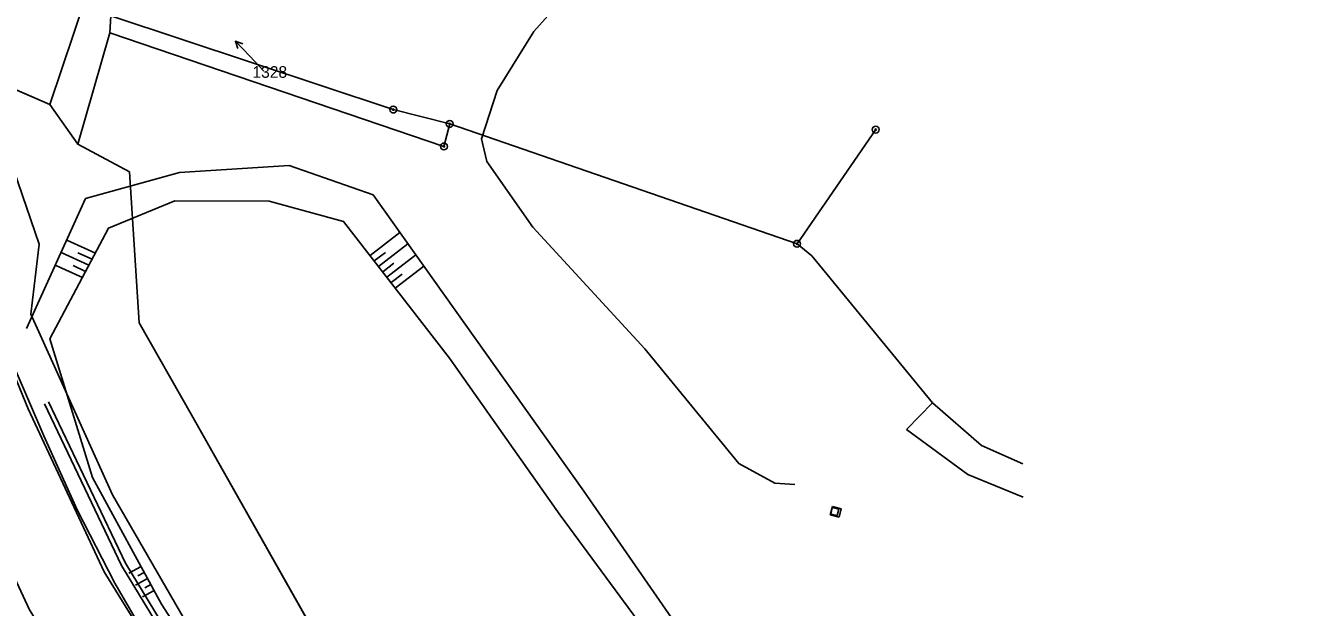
# Model space of a CAD drawing. Extents: x -469926 to -462499, y -1098642 to -1092733.
# Drawn here: x -466703.2 to -466516.9, y -1093074.9 to -1092990.1 of the extents above; entities that cross this region are included whole.
import ezdxf

# ---------------------------------------------------------------- set-up
doc = ezdxf.new("R2010")
doc.units = 0
for name, color, linetype in [('Vrstva 1', 7, 'Continuous'), ('Vrstva 10', 7, 'Continuous'), ('Vrstva 16', 7, 'Continuous'), ('Vrstva 17', 7, 'Continuous'), ('Vrstva 24', 7, 'Continuous'), ('Vrstva 4', 7, 'Continuous'), ('Vrstva 42', 7, 'Continuous'), ('Vrstva 48', 7, 'Continuous'), ('Vrstva 50', 7, 'Continuous'), ('Vrstva 9', 7, 'Continuous')]:
    doc.layers.add(name, color=color, linetype=linetype)

msp = doc.modelspace()

# ---------------------------------------------------------------- linework, layer by layer
at = {"layer": 'Vrstva 1'}
for p, q in [((-466699.7, -1093001.66), (-466694.47, -1092986.16)), ((-466690.95, -1092991.2), (-466690.81, -1092988.74)), ((-466690.81, -1092988.74), (-466649.64, -1093002.38)), ((-466695.61, -1093007.43), (-466690.95, -1092991.2)), ((-466642.26, -1093007.76), (-466690.95, -1092991.2)), ((-466709.73, -1092997.29), (-466701.25, -1093022)), ((-466709.73, -1092997.29), (-466699.7, -1093001.66)), ((-466699.7, -1093001.66), (-466695.61, -1093007.43)), ((-466649.64, -1093002.38), (-466641.42, -1093004.47)), ((-466641.42, -1093004.47), (-466642.26, -1093007.76)), ((-466590.81, -1093021.95), (-466641.42, -1093004.47)), ((-466590.81, -1093021.95), (-466579.34, -1093005.31)), ((-466695.61, -1093007.43), (-466688.06, -1093011.47)), ((-466688.06, -1093011.47), (-466686.67, -1093033.46)), ((-466701.25, -1093022), (-466702.45, -1093032.2)), ((-466588.66, -1093023.7), (-466590.81, -1093021.95)), ((-466571.06, -1093045.12), (-466588.66, -1093023.7)), ((-466702.45, -1093032.2), (-466690.55, -1093058.55)), ((-466686.67, -1093033.46), (-466679.02, -1093046.85)), ((-466706.81, -1093035.36), (-466700.54, -1093049.93)), ((-466574.85, -1093048.99), (-466571.06, -1093045.12)), ((-466571.06, -1093045.12), (-466563.95, -1093051.34)), ((-466679.02, -1093046.85), (-466659.74, -1093081.02)), ((-466565.93, -1093055.58), (-466574.85, -1093048.99)), ((-466700.54, -1093049.93), (-466695.71, -1093060.73)), ((-466563.95, -1093051.34), (-466557.9, -1093054.02)), ((-466557.88, -1093058.87), (-466565.93, -1093055.58)), ((-466690.55, -1093058.55), (-466679.5, -1093077.6)), ((-466695.71, -1093060.73), (-466690.22, -1093071.41)), ((-466690.22, -1093071.41), (-466684.97, -1093080.39))]:
    msp.add_line(p, q, dxfattribs=at)
at = {"layer": 'Vrstva 10'}
msp.add_lwpolyline([(-466772.98, -1092969.7), (-466699.7, -1093001.66), (-466695.61, -1093007.43), (-466688.06, -1093011.47), (-466686.67, -1093033.46), (-466679.02, -1093046.85), (-466659.74, -1093081.02), (-466638.28, -1093112), (-466610.77, -1093143.64), (-466564.27, -1093194.58), (-466520.34, -1093252.09), (-466506.25, -1093272.65), (-466474.15, -1093319.51), (-466472.76, -1093321.06), (-466463.33, -1093323.91), (-466461.77, -1093333.29), (-466459.45, -1093347.2), (-466458.91, -1093356.22), (-466447.6, -1093379.95), (-466443.09, -1093389.54), (-466435.2, -1093408.45), (-466423.7, -1093429.58), (-466412.53, -1093452.03), (-466395.39, -1093476.8)], dxfattribs=at)
at = {"layer": 'Vrstva 16'}
for p, q in [((-466670.56, -1092994.61), (-466672.63, -1092992.44)), ((-466668.49, -1092996.79), (-466670.56, -1092994.61))]:
    msp.add_line(p, q, dxfattribs=at)
msp.add_lwpolyline([(-466672.3, -1092993.51), (-466672.63, -1092992.44), (-466671.58, -1092992.82)], dxfattribs=at)
at = {"layer": 'Vrstva 17'}
for points in [[(-466700.09, -1092804.69), (-466709.84, -1092828.79), (-466718.72, -1092857.39), (-466724.04, -1092884.23), (-466727.3, -1092919.92), (-466726.96, -1092943.72), (-466724.78, -1092968.46), (-466720.27, -1092992.93), (-466714.33, -1093015.16), (-466707.18, -1093035.54), (-466702.83, -1093045.99)], [(-466716.61, -1093044.59), (-466713.95, -1093050.98), (-466702.64, -1093075.31), (-466687.89, -1093098.84), (-466673.19, -1093119.13), (-466655.73, -1093140.6)], [(-466702.83, -1093045.99), (-466691.75, -1093069.76), (-466678.28, -1093091.59), (-466663.38, -1093111.72), (-466646.89, -1093132.43)]]:
    msp.add_lwpolyline(points, dxfattribs=at)
at = {"layer": 'Vrstva 24'}
for centre, radius in [((-466649.64, -1093002.38), 0.5), ((-466649.64, -1093002.38), 0.1), ((-466641.42, -1093004.47), 0.5), ((-466641.42, -1093004.47), 0.1), ((-466579.34, -1093005.31), 0.5), ((-466579.34, -1093005.31), 0.1), ((-466642.26, -1093007.76), 0.5), ((-466642.26, -1093007.76), 0.1), ((-466590.81, -1093021.95), 0.5), ((-466590.81, -1093021.95), 0.1)]:
    msp.add_circle(centre, radius, dxfattribs=at)
at = {"layer": 'Vrstva 4'}
for p, q in [((-466585.68, -1093060.37), (-466585.89, -1093061.34)), ((-466584.73, -1093060.63), (-466585.68, -1093060.37)), ((-466584.97, -1093061.56), (-466584.73, -1093060.63)), ((-466585.89, -1093061.34), (-466584.97, -1093061.56))]:
    msp.add_line(p, q, dxfattribs=at)
at = {"layer": 'Vrstva 42'}
for p, q in [((-466585.64, -1093060.23), (-466585.96, -1093061.46)), ((-466585.64, -1093060.23), (-466584.37, -1093060.56)), ((-466584.37, -1093060.56), (-466584.68, -1093061.79)), ((-466585.96, -1093061.46), (-466584.68, -1093061.79)), ((-466688.16, -1093069.92), (-466686.39, -1093068.96)), ((-466686.86, -1093070.35), (-466685.92, -1093069.84)), ((-466687.18, -1093071.67), (-466685.44, -1093070.72)), ((-466685.86, -1093072.08), (-466684.96, -1093071.6)), ((-466686.18, -1093073.4), (-466684.48, -1093072.48))]:
    msp.add_line(p, q, dxfattribs=at)
for points in [[(-466598.24, -1092962.07), (-466625.86, -1092987.32), (-466629.18, -1092991.02), (-466634.48, -1092999.6), (-466636.77, -1093006.65), (-466636, -1093009.96), (-466629.3, -1093019.52), (-466612.99, -1093037.23), (-466599.27, -1093053.95), (-466594.04, -1093056.83), (-466591.11, -1093057)], [(-466703.09, -1093034.27), (-466694.46, -1093015.36), (-466680.78, -1093011.57)], [(-466680.78, -1093011.57), (-466664.8, -1093010.55), (-466652.58, -1093014.81), (-466636.2, -1093037.82), (-466621.86, -1093058), (-466603.74, -1093084.2), (-466595.6, -1093112.86), (-466577.27, -1093152.38), (-466572.46, -1093162.65)], [(-466681.45, -1093015.7), (-466691.11, -1093019.66), (-466699.69, -1093035.79), (-466693.44, -1093056), (-466683.41, -1093074.46)], [(-466580.76, -1093160.16), (-466602.78, -1093119.34), (-466607.38, -1093085.84), (-466625.31, -1093061.5), (-466641.44, -1093038.62), (-466656.87, -1093018.68), (-466667.72, -1093015.75), (-466681.45, -1093015.7)], [(-466683.41, -1093074.46), (-466672.43, -1093091.44), (-466659.13, -1093108.87), (-466639.07, -1093133.99), (-466622.87, -1093152.34)]]:
    msp.add_lwpolyline(points, dxfattribs=at)
at = {"layer": 'Vrstva 48'}
for p, q in [((-466693.05, -1093023.31), (-466697.22, -1093021.41)), ((-466648.67, -1093020.3), (-466653.02, -1093023.66)), ((-466693.99, -1093025.08), (-466698.05, -1093023.23)), ((-466693.52, -1093024.2), (-466695.6, -1093023.25)), ((-466650.79, -1093023.2), (-466652.41, -1093024.45)), ((-466647.51, -1093021.93), (-466651.79, -1093025.24)), ((-466694.93, -1093026.85), (-466698.88, -1093025.05)), ((-466694.46, -1093025.97), (-466696.29, -1093025.13)), ((-466649.57, -1093024.78), (-466651.18, -1093026.03)), ((-466646.35, -1093023.56), (-466650.57, -1093026.82)), ((-466645.19, -1093025.19), (-466649.35, -1093028.41)), ((-466648.35, -1093026.37), (-466649.96, -1093027.61))]:
    msp.add_line(p, q, dxfattribs=at)
at = {"layer": 'Vrstva 9'}
for p, q in [((-466585.64, -1093060.23), (-466585.96, -1093061.46)), ((-466585.64, -1093060.23), (-466584.37, -1093060.56)), ((-466584.37, -1093060.56), (-466584.68, -1093061.79)), ((-466585.96, -1093061.46), (-466584.68, -1093061.79))]:
    msp.add_line(p, q, dxfattribs=at)
for points in [[(-466598.24, -1092962.07), (-466625.86, -1092987.32), (-466629.18, -1092991.02), (-466634.48, -1092999.6), (-466636.77, -1093006.65), (-466636, -1093009.96), (-466629.3, -1093019.52), (-466612.99, -1093037.23), (-466599.27, -1093053.95), (-466594.04, -1093056.83), (-466591.11, -1093057)], [(-466661.77, -1093109.77), (-466676.54, -1093089.72), (-466689.22, -1093068.82), (-466700.45, -1093045.26)], [(-466661.24, -1093109.38), (-466676, -1093089.36), (-466688.64, -1093068.51), (-466699.86, -1093044.98)]]:
    msp.add_lwpolyline(points, dxfattribs=at)

# ---------------------------------------------------------------- texts
at = {"layer": 'Vrstva 50'}
msp.add_text('1328', height=1.7, dxfattribs=at).set_placement((-466670.16, -1092997.76))

doc.saveas('drawing.dxf')
